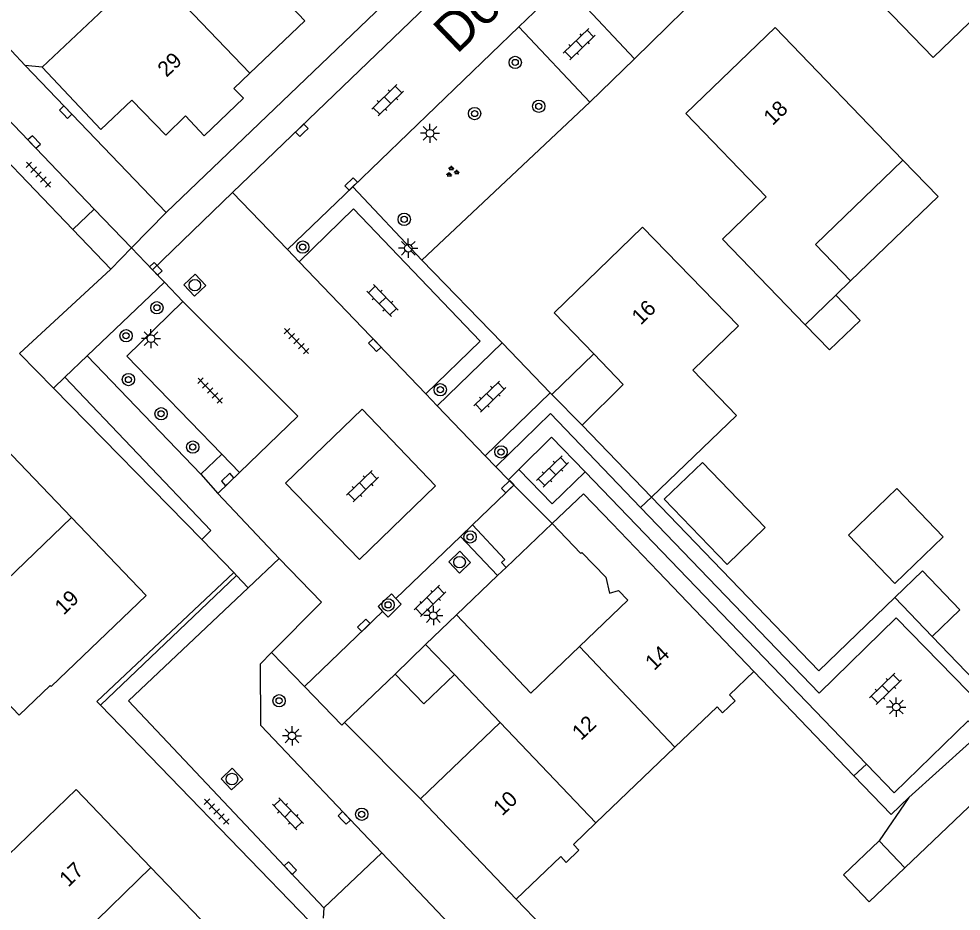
# Model space of a CAD drawing. Extents: x 137999 to 141000, y 397500 to 400501.
# Drawn here: x 138658.6 to 138719.8, y 399880.9 to 399938.7 of the extents above; entities that cross this region are included whole.
import ezdxf

# ---------------------------------------------------------------- set-up
doc = ezdxf.new("R2010")
doc.units = 0
for name, color, linetype in [('gg-afsc-erfafscheiding', 7, 'Continuous'), ('gg-afsc-muur', 7, 'Continuous'), ('gg-anno-huisnummerreeks BGT', 7, 'Continuous'), ('gg-anno-openbare ruimte label', 7, 'Continuous'), ('gg-bbg-bijgebouw', 7, 'Continuous'), ('gg-bbg-gedigitaliseerde bebouwing', 7, 'Continuous'), ('gg-bbg-gedigitaliseerde bijgebouw', 7, 'Continuous'), ('gg-bbg-hoofdgebouw', 7, 'Continuous'), ('gg-bbg-luifel en loopbrug', 7, 'Continuous'), ('gg-bbg-tussenscheiding', 7, 'Continuous'), ('gg-knt-verharding', 7, 'Continuous'), ('gt-grn-groengrens', 7, 'Continuous'), ('gt-grn-weggrens', 7, 'Continuous'), ('gt-symb-boom', 7, 'Continuous'), ('gt-symb-groenvak', 7, 'Continuous'), ('gt-symb-klinker verharding', 7, 'Continuous'), ('gt-symb-kolk', 7, 'Continuous'), ('gt-symb-lichtmast', 7, 'Continuous'), ('gt-symb-rioolschacht', 7, 'Continuous'), ('gt-symb-tegel verharding', 7, 'Continuous')]:
    doc.layers.add(name, color=color, linetype=linetype)

# ---------------------------------------------------------------- blocks, each defined once
blk = doc.blocks.new('gt0-LMAST')
at = {"layer": 'gt-symb-lichtmast'}
for p, q in [((-0.005, 0.246), (-0.005, 0.621)), ((-0.182, 0.173), (-0.447, 0.438)), ((0.172, 0.173), (0.437, 0.438)), ((-0.255, -0.004), (-0.63, -0.004)), ((-0.182, -0.181), (-0.447, -0.446)), ((-0.005, -0.254), (-0.005, -0.629)), ((0.437, -0.446), (0.172, -0.181)), ((0.245, -0.004), (0.62, -0.004))]:
    blk.add_line(p, q, dxfattribs=at)
blk.add_circle((-0.005, -0.004), 0.25, dxfattribs=at)
blk = doc.blocks.new('gt0-GRVAK')
at = {"layer": 'gt-symb-groenvak'}
for p, q in [((-0.11, 0.189), (-0.228, 0.24)), ((-0.182, 0.153), (0.088, 0.153)), ((-0.091, 0.211), (-0.156, 0.322)), ((-0.047, 0.214), (-0.047, 0.393)), ((-0.004, 0.211), (0.061, 0.322)), ((0.015, 0.189), (0.133, 0.24)), ((0.262, -0.052), (0.197, 0.059)), ((0.305, -0.049), (0.305, 0.13)), ((0.349, -0.052), (0.414, 0.059)), ((-0.245, -0.228), (-0.363, -0.177)), ((-0.318, -0.264), (-0.047, -0.264)), ((-0.226, -0.206), (-0.291, -0.095)), ((-0.183, -0.203), (-0.183, -0.024)), ((-0.139, -0.206), (-0.074, -0.095)), ((-0.12, -0.228), (-0.002, -0.177)), ((0.243, -0.074), (0.125, -0.023)), ((0.17, -0.11), (0.441, -0.11)), ((0.368, -0.074), (0.486, -0.023))]:
    blk.add_line(p, q, dxfattribs=at)
blk = doc.blocks.new('gt0-BOOM')
at = {"layer": 'gt-symb-boom'}
for radius in [0.4, 0.2]:
    blk.add_circle((0, 0), radius, dxfattribs=at)
blk = doc.blocks.new('gt0-KL1')
at = {"layer": 'gt-symb-klinker verharding'}
for p, q in [((-1.15, 0.3), (1.15, 0.3)), ((-1, -0.3), (-1, 0.3)), ((-0.5, 0.3), (-0.5, 0.45)), ((0, -0.3), (0, 0.3)), ((0.5, 0.3), (0.5, 0.45)), ((1, -0.3), (1, 0.3)), ((-1.15, -0.3), (1.15, -0.3)), ((-0.5, -0.45), (-0.5, -0.3)), ((0.5, -0.45), (0.5, -0.3))]:
    blk.add_line(p, q, dxfattribs=at)
blk = doc.blocks.new('gt0-KOLK')
at = {"layer": 'gt-symb-kolk'}
blk.add_lwpolyline([(0, 0), (0.375, 0), (0.375, 0.4), (-0.375, 0.4), (-0.375, 0), (0, 0)], dxfattribs=at)
blk = doc.blocks.new('gt0-TEG1')
at = {"layer": 'gt-symb-tegel verharding'}
for p, q in [((-1.125, 0), (1.125, 0)), ((-0.9, -0.25), (-0.9, 0.25)), ((-0.45, -0.25), (-0.45, 0.25)), ((0, -0.25), (0, 0.25)), ((0.45, -0.25), (0.45, 0.25)), ((0.9, -0.25), (0.9, 0.25))]:
    blk.add_line(p, q, dxfattribs=at)
blk = doc.blocks.new('gt0-RS')
at = {"layer": 'gt-symb-rioolschacht'}
blk.add_lwpolyline([(-0.5, -0.5), (0.5, -0.5), (0.5, 0.5), (-0.5, 0.5)], close=True, dxfattribs=at)
blk.add_circle((0, 0), 0.375, dxfattribs=at)

msp = doc.modelspace()

# ---------------------------------------------------------------- linework, layer by layer
at = {"layer": 'gg-afsc-erfafscheiding'}
for p, q in [((138684.766, 399923.096), (138695.668, 399933.346)), ((138689.976, 399917.714), (138684.766, 399923.096)), ((138660.869, 399914.779), (138670.49, 399904.97)), ((138693.2, 399914.383), (138693.101, 399914.483)), ((138722.007, 399894.378), (138717.887, 399898.678)), ((138684.68, 399888.15), (138679.748, 399893.091))]:
    msp.add_line(p, q, dxfattribs=at)
msp.add_lwpolyline([(138698.57, 399936.157), (138719.938, 399957.106), (138726.15, 399955.106)], dxfattribs=at)
at = {"layer": 'gg-afsc-muur'}
for p, q in [((138659.029, 399935.727), (138656.25, 399938.632)), ((138660.13, 399935.61), (138659.029, 399935.727)), ((138692.598, 399879.858), (138690.89, 399881.63))]:
    msp.add_line(p, q, dxfattribs=at)
at = {"layer": 'gg-bbg-bijgebouw'}
for p, q in [((138683.03, 399896.24), (138685.01, 399898.15)), ((138720.313, 399891.782), (138716.381, 399888.224)), ((138716.381, 399888.224), (138714.443, 399885.413))]:
    msp.add_line(p, q, dxfattribs=at)
msp.add_lwpolyline([(138686.89, 399896.2), (138684.9, 399894.3), (138683.03, 399896.24)], dxfattribs=at)
at = {"layer": 'gg-bbg-gedigitaliseerde bebouwing'}
for p, q in [((138707.69, 399938.19), (138715.989, 399929.58)), ((138709.656, 399918.899), (138704.28, 399924.46)), ((138712.599, 399921.74), (138711.635, 399920.809)), ((138711.635, 399920.809), (138709.656, 399918.899)), ((138701.196, 399891.498), (138696.055, 399886.577))]:
    msp.add_line(p, q, dxfattribs=at)
for points in [[(138712.02, 399942.38), (138717.96, 399936.235), (138720.305, 399938.499), (138721.038, 399937.739), (138726.661, 399943.165), (138728.47, 399942.647), (138730.28, 399948.44)], [(138666.365, 399942.78), (138666.106, 399942.53), (138666.757, 399941.855), (138660.13, 399935.61)], [(138715.989, 399929.58), (138710.317, 399924.104), (138712.599, 399921.74)], [(138699.1, 399925.23), (138705.314, 399918.82), (138702.35, 399915.944), (138705.188, 399913.019), (138699.68, 399907.71)], [(138704.29, 399893.73), (138703.926, 399894.111), (138701.196, 399891.498)], [(138696.055, 399886.577), (138694.601, 399885.185), (138694.96, 399884.81)]]:
    msp.add_lwpolyline(points, dxfattribs=at)
at = {"layer": 'gg-bbg-gedigitaliseerde bijgebouw'}
for p, q in [((138717.887, 399898.678), (138715.466, 399901.205)), ((138716.107, 399883.669), (138722.392, 399889.665)), ((138714.443, 399885.413), (138716.107, 399883.669))]:
    msp.add_line(p, q, dxfattribs=at)
for points in [[(138707.055, 399905.736), (138704.579, 399903.349), (138700.499, 399907.583), (138702.975, 399909.969), (138707.055, 399905.736)], [(138715.466, 399901.205), (138717.271, 399902.935), (138719.692, 399900.408), (138717.887, 399898.678)]]:
    msp.add_lwpolyline(points, dxfattribs=at)
at = {"layer": 'gg-bbg-hoofdgebouw'}
for p, q in [((138699.68, 399907.71), (138695.17, 399912.39)), ((138695.08, 399904.05), (138693.22, 399906)), ((138697.12, 399906), (138700.1, 399902.89)), ((138700.1, 399902.89), (138706.32, 399896.4)), ((138695.008, 399898.02), (138698.145, 399901.02)), ((138685.01, 399898.15), (138687.01, 399900.08)), ((138689.86, 399893.09), (138686.89, 399896.2)), ((138684.68, 399888.15), (138689.86, 399893.09)), ((138690.89, 399881.63), (138684.68, 399888.15))]:
    msp.add_line(p, q, dxfattribs=at)
for points in [[(138680.38, 399941.8), (138678.21, 399939.72), (138677.01, 399940.95), (138675.91, 399939.94), (138677.17, 399938.62), (138673.609, 399935.229)], [(138707.69, 399938.19), (138701.9, 399932.6), (138707.12, 399927.2), (138704.28, 399924.46)], [(138660.13, 399935.61), (138663.93, 399931.57), (138665.94, 399933.47), (138668.16, 399931.19), (138669.42, 399932.45), (138670.64, 399931.16), (138673.19, 399933.59), (138672.56, 399934.23), (138673.609, 399935.229)], [(138699.1, 399925.23), (138693.36, 399919.66), (138695.922, 399917.006)], [(138695.922, 399917.006), (138697.84, 399915.02), (138695.17, 399912.39)], [(138653.87, 399898.55), (138649.1, 399903.53), (138651.1, 399905.45), (138651.03, 399905.53), (138657.19, 399911.44), (138662.035, 399906.385)], [(138693.22, 399906), (138695.26, 399907.92), (138697.12, 399906)], [(138662.035, 399906.385), (138666.88, 399901.33), (138660.72, 399895.42), (138660.65, 399895.5), (138658.64, 399893.57), (138653.87, 399898.55)], [(138695.08, 399904.05), (138695.16, 399904.126), (138696.7, 399902.514), (138696.955, 399901.495), (138697.535, 399901.651), (138698.145, 399901.02)], [(138687.01, 399900.08), (138691.84, 399894.99), (138695.008, 399898.02)], [(138706.32, 399896.4), (138704.74, 399894.89), (138705.11, 399894.49), (138704.29, 399893.73)], [(138667.18, 399883.695), (138662.34, 399888.74), (138656.04, 399882.7), (138653.99, 399884.84)], [(138690.89, 399881.63), (138693.78, 399884.4), (138694.14, 399884.01), (138694.96, 399884.81)], [(138660.749, 399877.43), (138663.12, 399874.96), (138660.94, 399872.87), (138663.36, 399870.34), (138672.02, 399878.65), (138667.18, 399883.695)]]:
    msp.add_lwpolyline(points, dxfattribs=at)
at = {"layer": 'gg-bbg-luifel en loopbrug'}
for p, q in [((138693.2, 399914.383), (138695.922, 399917.006)), ((138695.17, 399912.39), (138693.2, 399914.383))]:
    msp.add_line(p, q, dxfattribs=at)
for points in [[(138715.989, 399929.58), (138718.274, 399927.21), (138712.599, 399921.74)], [(138711.635, 399920.809), (138713.208, 399919.177), (138711.228, 399917.268), (138709.656, 399918.899)], [(138712.457, 399905.247), (138715.476, 399902.115), (138718.607, 399905.133), (138715.589, 399908.265), (138712.457, 399905.247)], [(138714.443, 399885.413), (138712.131, 399883.207), (138713.795, 399881.463), (138716.107, 399883.669)]]:
    msp.add_lwpolyline(points, dxfattribs=at)
at = {"layer": 'gg-bbg-tussenscheiding'}
for p, q in [((138666.365, 399942.78), (138673.609, 399935.229)), ((138653.87, 399898.55), (138662.035, 399906.385)), ((138685.01, 399898.15), (138686.89, 399896.2)), ((138695.008, 399898.02), (138701.196, 399891.498)), ((138689.86, 399893.09), (138696.055, 399886.577)), ((138660.749, 399877.43), (138667.18, 399883.695))]:
    msp.add_line(p, q, dxfattribs=at)
at = {"layer": 'gg-knt-verharding'}
for p, q in [((138672.48, 399927.475), (138705.61, 399959.295)), ((138687.256, 399944.455), (138668.17, 399926.17)), ((138691.066, 399938.229), (138693.989, 399941.037)), ((138693.989, 399941.037), (138698.57, 399936.157)), ((138680.28, 399927.85), (138691.066, 399938.229)), ((138695.668, 399933.346), (138691.066, 399938.229)), ((138650.861, 399936.817), (138662.123, 399925.072)), ((138659.029, 399935.727), (138668.17, 399926.17)), ((138698.57, 399936.157), (138695.668, 399933.346)), ((138676.04, 399923.77), (138680.28, 399927.85)), ((138672.48, 399927.475), (138667.29, 399922.463)), ((138676.04, 399923.77), (138672.48, 399927.475)), ((138665.927, 399923.883), (138663.51, 399926.403)), ((138662.123, 399925.072), (138664.58, 399922.51)), ((138667.29, 399922.463), (138665.927, 399923.883)), ((138676.817, 399922.969), (138676.04, 399923.77)), ((138676.817, 399922.969), (138685.025, 399914.419)), ((138667.29, 399922.463), (138668.068, 399921.652)), ((138663.038, 399916.873), (138668.068, 399921.652)), ((138668.068, 399921.652), (138669.256, 399920.402)), ((138689.976, 399917.714), (138685.773, 399913.641)), ((138693.101, 399914.483), (138689.976, 399917.714)), ((138670.426, 399909.208), (138663.038, 399916.873)), ((138660.869, 399914.779), (138661.59, 399915.5)), ((138685.773, 399913.641), (138685.025, 399914.419)), ((138688.888, 399910.4), (138693.101, 399914.483)), ((138685.773, 399913.641), (138688.888, 399910.4)), ((138671.78, 399910.5), (138670.426, 399909.208)), ((138689.57, 399909.69), (138688.888, 399910.4)), ((138690.39, 399908.84), (138691.053, 399909.498)), ((138695.358, 399909.351), (138713.627, 399890.4)), ((138672.928, 399909.311), (138671.524, 399907.956)), ((138690.735, 399908.494), (138690.39, 399908.84)), ((138690.735, 399908.494), (138688.05, 399905.91)), ((138693.22, 399906), (138690.735, 399908.494)), ((138671.524, 399907.956), (138675.503, 399903.739)), ((138688.05, 399905.91), (138687.273, 399905.162)), ((138693.22, 399906), (138690.239, 399903.158)), ((138687.273, 399905.162), (138683.091, 399901.135)), ((138687.273, 399905.162), (138689.686, 399902.631)), ((138672.56, 399902.827), (138670.49, 399904.97)), ((138673.495, 399901.841), (138675.503, 399903.739)), ((138663.91, 399894.22), (138672.74, 399902.64)), ((138672.74, 399902.64), (138672.56, 399902.827)), ((138687.01, 399900.08), (138689.686, 399902.631)), ((138689.686, 399902.631), (138690.239, 399903.158)), ((138682.225, 399900.302), (138677.155, 399895.42)), ((138675.01, 399897.64), (138677.155, 399895.42)), ((138679.748, 399893.091), (138683.03, 399896.24)), ((138677.47, 399880.2), (138663.91, 399894.22)), ((138678.4, 399881.06), (138678.355, 399880.407))]:
    msp.add_line(p, q, dxfattribs=at)
for points in [[(138663.51, 399926.403), (138652.1, 399938.294), (138650.73, 399936.953)], [(138685.025, 399914.419), (138688.563, 399917.843), (138680.329, 399926.427), (138676.817, 399922.969)], [(138664.58, 399922.51), (138658.66, 399917.03), (138660.869, 399914.779)], [(138669.256, 399920.402), (138665.626, 399916.866), (138671.78, 399910.5)], [(138669.256, 399920.402), (138676.711, 399912.961), (138672.928, 399909.311)], [(138661.59, 399915.5), (138671.07, 399905.55), (138670.49, 399904.97)], [(138680.89, 399913.424), (138685.664, 399908.455), (138680.725, 399903.67), (138675.919, 399908.612), (138680.89, 399913.424)], [(138698.961, 399907.047), (138693.11, 399913.13), (138689.57, 399909.69)], [(138691.053, 399909.498), (138693.18, 399911.61), (138695.358, 399909.351)], [(138695.358, 399909.351), (138693.228, 399907.283), (138691.053, 399909.498)], [(138721.237, 399893.619), (138720.94, 399893.92), (138721.15, 399894.15), (138715.55, 399899.88), (138710.55, 399895), (138698.961, 399907.047)], [(138690.239, 399903.158), (138689.939, 399903.464), (138690.164, 399903.677), (138688.05, 399905.91)], [(138675.503, 399903.739), (138678.26, 399900.891), (138675.01, 399897.64)], [(138672.56, 399902.827), (138663.685, 399894.459), (138663.91, 399894.22)], [(138678.4, 399881.06), (138665.734, 399894.505), (138673.495, 399901.841)], [(138683.091, 399901.135), (138682.803, 399901.439), (138681.93, 399900.613), (138682.225, 399900.302)], [(138682.225, 399900.302), (138682.576, 399899.932), (138683.43, 399900.777), (138683.091, 399901.135)], [(138682.167, 399884.637), (138674.33, 399892.89), (138674.3, 399896.9), (138675.01, 399897.64)], [(138677.155, 399895.42), (138679.57, 399892.92), (138679.748, 399893.091)], [(138720.975, 399892.435), (138720.22, 399893.2), (138715.42, 399888.54), (138713.627, 399890.4)], [(138684.71, 399877.439), (138686.95, 399879.6), (138682.167, 399884.637)]]:
    msp.add_lwpolyline(points, dxfattribs=at)
at = {"layer": 'gt-grn-groengrens'}
for p, q in [((138684.766, 399923.096), (138680.28, 399927.85)), ((138699.68, 399907.71), (138698.961, 399907.047)), ((138706.32, 399896.4), (138712.809, 399889.641)), ((138713.627, 399890.4), (138712.809, 399889.641))]:
    msp.add_line(p, q, dxfattribs=at)
for points in [[(138699.68, 399907.71), (138710.531, 399896.45), (138715.466, 399901.205)], [(138712.809, 399889.641), (138715.235, 399887.115), (138716.381, 399888.224)]]:
    msp.add_lwpolyline(points, dxfattribs=at)
at = {"layer": 'gt-grn-weggrens'}
for p, q in [((138663.51, 399926.403), (138662.123, 399925.072)), ((138665.927, 399923.883), (138668.17, 399926.17)), ((138664.58, 399922.51), (138665.927, 399923.883)), ((138663.038, 399916.873), (138661.59, 399915.5)), ((138672.928, 399909.311), (138671.78, 399910.5)), ((138689.57, 399909.69), (138690.39, 399908.84)), ((138670.426, 399909.208), (138671.524, 399907.956)), ((138673.495, 399901.841), (138672.74, 399902.64)), ((138682.167, 399884.637), (138678.4, 399881.06))]:
    msp.add_line(p, q, dxfattribs=at)

# ---------------------------------------------------------------- block references
at = {"layer": 'gt-symb-boom'}
for p in [(138690.827, 399935.916), (138692.357, 399933.069), (138688.196, 399932.6), (138683.622, 399925.736), (138677.037, 399923.935), (138667.572, 399920), (138665.573, 399918.184), (138665.727, 399915.341), (138685.965, 399914.682), (138667.846, 399913.121), (138689.907, 399910.647), (138675.506, 399894.501), (138680.867, 399887.139)]:
    msp.add_blockref('gt0-BOOM', p, dxfattribs=at)
for p, rotation in [((138669.904, 399910.965), -46.33787478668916), ((138687.904, 399905.131), 43.78457175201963), ((138682.582, 399900.727), 43.78457174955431)]:
    msp.add_blockref('gt0-BOOM', p, dxfattribs=dict(at, rotation=rotation))
at = {"layer": 'gt-symb-groenvak'}
msp.add_blockref('gt0-GRVAK', (138686.735, 399928.82), dxfattribs=at)
at = {"layer": 'gt-symb-klinker verharding'}
for p, rotation in [((138694.987, 399937.097), 44.02760489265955), ((138682.544, 399933.465), -135.48623256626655), ((138682.219, 399920.465), -45.8913758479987), ((138689.182, 399914.232), -135.89137585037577), ((138693.251, 399909.377), -135.97239510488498), ((138680.923, 399908.43), -135.93122748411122), ((138685.301, 399900.978), -135.97239510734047), ((138714.859, 399895.276), -135.68832607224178), ((138676.082, 399887.168), -45.931227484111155)]:
    msp.add_blockref('gt0-KL1', p, dxfattribs=dict(at, rotation=rotation))
at = {"layer": 'gt-symb-kolk'}
for p, rotation in [((138661.515, 399932.55), -46.13442163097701), ((138677.113, 399931.37), 43.86557836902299), ((138659.467, 399930.614), -46.13442163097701), ((138680.317, 399927.887), 43.86557836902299), ((138667.364, 399922.391), -46.215428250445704), ((138681.572, 399917.435), -46.13442162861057), ((138672.307, 399908.714), 43.94658952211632), ((138690.484, 399908.255), 43.946589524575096), ((138681.145, 399899.26), 43.946589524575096), ((138679.594, 399886.767), -46.701354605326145), ((138676.09, 399883.513), -46.701354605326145)]:
    msp.add_blockref('gt0-KOLK', p, dxfattribs=dict(at, rotation=rotation))
at = {"layer": 'gt-symb-lichtmast'}
for p in [(138685.303, 399931.32), (138683.89, 399923.868), (138667.196, 399917.999), (138685.522, 399900.034), (138715.563, 399894.098), (138676.349, 399892.231)]:
    msp.add_blockref('gt0-LMAST', p, dxfattribs=at)
at = {"layer": 'gt-symb-rioolschacht'}
for p, rotation in [((138670.033, 399921.468), -46.215428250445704), ((138687.218, 399903.496), 43.946589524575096), ((138672.444, 399889.426), -46.701354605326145)]:
    msp.add_blockref('gt0-RS', p, dxfattribs=dict(at, rotation=rotation))
at = {"layer": 'gt-symb-tegel verharding'}
for p, rotation in [((138659.891, 399928.636), 134.2706730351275), ((138676.638, 399917.836), -45.931227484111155), ((138671.034, 399914.625), 134.2706730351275), ((138671.454, 399887.314), 134.2706730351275)]:
    msp.add_blockref('gt0-TEG1', p, dxfattribs=dict(at, rotation=rotation))

# ---------------------------------------------------------------- texts
at = {"layer": 'gg-anno-huisnummerreeks BGT'}
for s, rotation, p in [('29', 43.6, (138668.199, 399934.91)), ('18', 44, (138707.532, 399931.781)), ('16', 44.1, (138698.975, 399918.839)), ('19', 43.8, (138661.518, 399900.02)), ('14', 43.7, (138699.847, 399896.422)), ('12', 43.7, (138695.101, 399891.884)), ('10', 43.6, (138689.984, 399886.991)), ('17', 43.8, (138661.825, 399882.375))]:
    msp.add_text(s, height=1, rotation=rotation, dxfattribs=at).set_placement(p)
at = {"layer": 'gg-anno-openbare ruimte label'}
msp.add_text('Dokter Tombrocklaan', height=2.5, rotation=43.9, dxfattribs=at).set_placement((138687.033, 399936.401))

doc.saveas('drawing.dxf')
